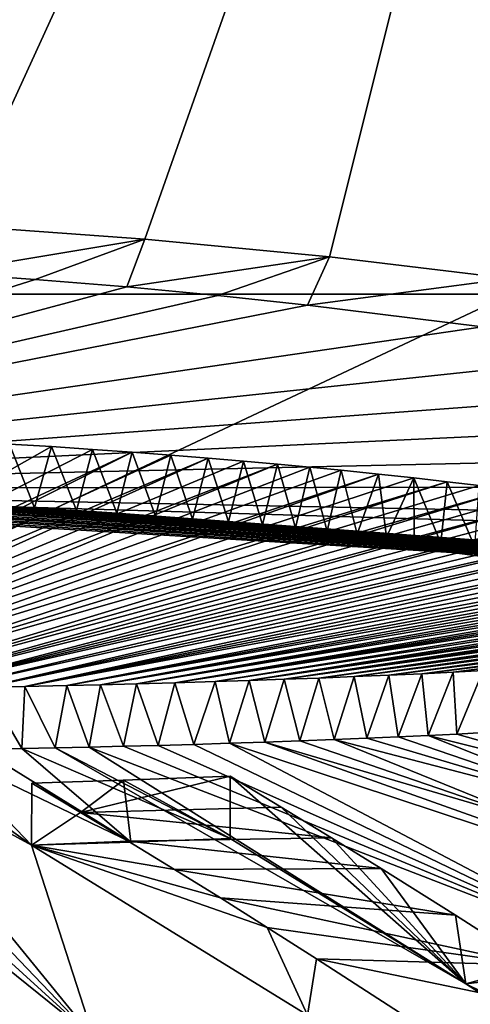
# Model space of a CAD drawing. Header units: millimetres. Extents: x -24 to 24, y 0 to 188.
# Tile 423 of 460: x 0.987 to 1.679, y 173.711 to 175.224. Entities that reach past the tile are written whole.
import ezdxf

# ---------------------------------------------------------------- set-up
doc = ezdxf.new("R2010")
doc.units = ezdxf.units.MM
doc.header["$LTSCALE"] = 58.620611
for name, color, linetype in [('169', 7, 'CONTINUOUS'), ('402', 7, 'CONTINUOUS'), ('409', 7, 'CONTINUOUS'), ('410', 7, 'CONTINUOUS'), ('414', 7, 'CONTINUOUS'), ('415', 7, 'CONTINUOUS'), ('427', 7, 'CONTINUOUS'), ('428', 7, 'CONTINUOUS'), ('430', 7, 'CONTINUOUS'), ('431', 7, 'CONTINUOUS'), ('432', 7, 'CONTINUOUS'), ('78', 7, 'CONTINUOUS'), ('80', 7, 'CONTINUOUS')]:
    doc.layers.add(name, color=color, linetype=linetype)

msp = doc.modelspace()

# ---------------------------------------------------------------- linework, layer by layer
at = {"layer": '169', "color": 7, "linetype": 'CONTINUOUS'}
for points in [[(0, 147.642, 255.5309), (2.2148, 147.6112, 255.4333), (0, 178.708, 246.0331), (0, 147.642, 255.5309)], [(0, 178.708, 246.0331), (2.2148, 147.6112, 255.4333), (2.2341, 178.675, 245.9355), (0, 178.708, 246.0331)]]:
    msp.add_3dface(points, dxfattribs=at)
at = {"layer": '402', "color": 7, "linetype": 'CONTINUOUS'}
for points in [[(0.7295, 177.7774, 235.2045), (2.1799, 177.7285, 235.0575), (0.8898, 174.9079, 226.1041), (0.7295, 177.7774, 235.2045)], [(0.8898, 174.9079, 226.1041), (2.1799, 177.7285, 235.0575), (1.1791, 174.8865, 226.0375), (0.8898, 174.9079, 226.1041)], [(1.1791, 174.8865, 226.0375), (2.1799, 177.7285, 235.0575), (1.4626, 174.8593, 225.9525), (1.1791, 174.8865, 226.0375)], [(1.4626, 174.8593, 225.9525), (2.1799, 177.7285, 235.0575), (1.7389, 174.8263, 225.8496), (1.4626, 174.8593, 225.9525)]]:
    msp.add_3dface(points, dxfattribs=at)
at = {"layer": '409', "color": 7, "linetype": 'CONTINUOUS'}
for points in [[(0.8898, 174.9079, 226.1041), (1.1791, 174.8865, 226.0375), (0.8687, 174.8351, 225.8287), (0.8898, 174.9079, 226.1041)], [(0.8687, 174.8351, 225.8287), (1.1791, 174.8865, 226.0375), (1.011, 174.8249, 225.7971), (0.8687, 174.8351, 225.8287)], [(1.011, 174.8249, 225.7971), (1.1791, 174.8865, 226.0375), (1.1519, 174.8133, 225.7607), (1.011, 174.8249, 225.7971)], [(1.1791, 174.8865, 226.0375), (1.4626, 174.8593, 225.9525), (1.1519, 174.8133, 225.7607), (1.1791, 174.8865, 226.0375)], [(1.1519, 174.8133, 225.7607), (1.4626, 174.8593, 225.9525), (1.2913, 174.8001, 225.7196), (1.1519, 174.8133, 225.7607)], [(1.2913, 174.8001, 225.7196), (1.4626, 174.8593, 225.9525), (1.4289, 174.7854, 225.6739), (1.2913, 174.8001, 225.7196)], [(1.4626, 174.8593, 225.9525), (1.7389, 174.8263, 225.8496), (1.4289, 174.7854, 225.6739), (1.4626, 174.8593, 225.9525)], [(1.4289, 174.7854, 225.6739), (1.7389, 174.8263, 225.8496), (1.6976, 174.7518, 225.569), (1.4289, 174.7854, 225.6739)]]:
    msp.add_3dface(points, dxfattribs=at)
at = {"layer": '410', "color": 7, "linetype": 'CONTINUOUS'}
for points in [[(0.8687, 174.8351, 225.8287), (1.011, 174.8249, 225.7971), (0.0003, 174.5045, 224.3822), (0.8687, 174.8351, 225.8287)], [(1.011, 174.8249, 225.7971), (1.1519, 174.8133, 225.7607), (0.0003, 174.5045, 224.3822), (1.011, 174.8249, 225.7971)], [(1.1519, 174.8133, 225.7607), (1.2913, 174.8001, 225.7196), (0.0003, 174.5045, 224.3822), (1.1519, 174.8133, 225.7607)], [(1.2913, 174.8001, 225.7196), (1.4289, 174.7854, 225.6739), (0.0003, 174.5045, 224.3822), (1.2913, 174.8001, 225.7196)], [(1.4289, 174.7854, 225.6739), (1.6976, 174.7518, 225.569), (0.0003, 174.5045, 224.3822), (1.4289, 174.7854, 225.6739)], [(1.6976, 174.7518, 225.569), (1.9568, 174.7126, 225.4466), (0.0003, 174.5045, 224.3822), (1.6976, 174.7518, 225.569)], [(1.9568, 174.7126, 225.4466), (2.2055, 174.6682, 225.3076), (0.0003, 174.5045, 224.3822), (1.9568, 174.7126, 225.4466)], [(2.2055, 174.6682, 225.3076), (2.4421, 174.6186, 225.1527), (0.0003, 174.5045, 224.3822), (2.2055, 174.6682, 225.3076)], [(2.4421, 174.6186, 225.1527), (2.6657, 174.5644, 224.9829), (0.0003, 174.5045, 224.3822), (2.4421, 174.6186, 225.1527)], [(2.6657, 174.5644, 224.9829), (2.8755, 174.5057, 224.7989), (0.0003, 174.5045, 224.3822), (2.6657, 174.5644, 224.9829)], [(2.8755, 174.5057, 224.7989), (3.0703, 174.4428, 224.6018), (0.0003, 174.5045, 224.3822), (2.8755, 174.5057, 224.7989)], [(3.0703, 174.4428, 224.6018), (3.1602, 174.4106, 224.5006), (0.0003, 174.5045, 224.3822), (3.0703, 174.4428, 224.6018)], [(0.0003, 174.5045, 224.3822), (3.1602, 174.4106, 224.5006), (3.1475, 174.3151, 224.1243), (0.0003, 174.5045, 224.3822)], [(0.0675, 174.5043, 224.3819), (0.0003, 174.5045, 224.3822), (3.1475, 174.3151, 224.1243), (0.0675, 174.5043, 224.3819)], [(0.1336, 174.5039, 224.3809), (0.0675, 174.5043, 224.3819), (3.1475, 174.3151, 224.1243), (0.1336, 174.5039, 224.3809)], [(0.1984, 174.5033, 224.3795), (0.1336, 174.5039, 224.3809), (3.1475, 174.3151, 224.1243), (0.1984, 174.5033, 224.3795)], [(0.262, 174.5024, 224.3775), (0.1984, 174.5033, 224.3795), (3.1475, 174.3151, 224.1243), (0.262, 174.5024, 224.3775)], [(0.3244, 174.5013, 224.3751), (0.262, 174.5024, 224.3775), (3.1475, 174.3151, 224.1243), (0.3244, 174.5013, 224.3751)], [(0.3857, 174.5, 224.3722), (0.3244, 174.5013, 224.3751), (3.1475, 174.3151, 224.1243), (0.3857, 174.5, 224.3722)], [(0.4578, 174.4983, 224.3682), (0.3857, 174.5, 224.3722), (3.1475, 174.3151, 224.1243), (0.4578, 174.4983, 224.3682)], [(0.528, 174.4962, 224.3636), (0.4578, 174.4983, 224.3682), (3.1475, 174.3151, 224.1243), (0.528, 174.4962, 224.3636)], [(0.5958, 174.494, 224.3585), (0.528, 174.4962, 224.3636), (3.1475, 174.3151, 224.1243), (0.5958, 174.494, 224.3585)], [(0.6612, 174.4915, 224.3529), (0.5958, 174.494, 224.3585), (3.1475, 174.3151, 224.1243), (0.6612, 174.4915, 224.3529)], [(0.7242, 174.4889, 224.347), (0.6612, 174.4915, 224.3529), (3.1475, 174.3151, 224.1243), (0.7242, 174.4889, 224.347)], [(0.785, 174.4862, 224.3408), (0.7242, 174.4889, 224.347), (3.1475, 174.3151, 224.1243), (0.785, 174.4862, 224.3408)], [(0.844, 174.4833, 224.3341), (0.785, 174.4862, 224.3408), (3.1475, 174.3151, 224.1243), (0.844, 174.4833, 224.3341)], [(0.9012, 174.4803, 224.3272), (0.844, 174.4833, 224.3341), (3.1475, 174.3151, 224.1243), (0.9012, 174.4803, 224.3272)], [(0.9565, 174.4772, 224.32), (0.9012, 174.4803, 224.3272), (3.1475, 174.3151, 224.1243), (0.9565, 174.4772, 224.32)], [(1.0099, 174.474, 224.3125), (0.9565, 174.4772, 224.32), (3.1475, 174.3151, 224.1243), (1.0099, 174.474, 224.3125)], [(1.0744, 174.4698, 224.3028), (1.0099, 174.474, 224.3125), (3.1475, 174.3151, 224.1243), (1.0744, 174.4698, 224.3028)], [(1.1363, 174.4655, 224.2927), (1.0744, 174.4698, 224.3028), (3.1475, 174.3151, 224.1243), (1.1363, 174.4655, 224.2927)], [(1.1957, 174.4612, 224.2824), (1.1363, 174.4655, 224.2927), (3.1475, 174.3151, 224.1243), (1.1957, 174.4612, 224.2824)], [(1.2527, 174.4567, 224.2719), (1.1957, 174.4612, 224.2824), (3.1475, 174.3151, 224.1243), (1.2527, 174.4567, 224.2719)], [(1.3076, 174.4522, 224.261), (1.2527, 174.4567, 224.2719), (3.087, 174.2203, 223.7509), (1.3076, 174.4522, 224.261)], [(3.087, 174.2203, 223.7509), (1.2527, 174.4567, 224.2719), (3.1475, 174.3151, 224.1243), (3.087, 174.2203, 223.7509)], [(1.3601, 174.4476, 224.25), (1.3076, 174.4522, 224.261), (3.087, 174.2203, 223.7509), (1.3601, 174.4476, 224.25)], [(1.4105, 174.443, 224.2388), (1.3601, 174.4476, 224.25), (3.087, 174.2203, 223.7509), (1.4105, 174.443, 224.2388)], [(1.459, 174.4383, 224.2274), (1.4105, 174.443, 224.2388), (3.087, 174.2203, 223.7509), (1.459, 174.4383, 224.2274)], [(1.5055, 174.4337, 224.2159), (1.459, 174.4383, 224.2274), (3.087, 174.2203, 223.7509), (1.5055, 174.4337, 224.2159)], [(1.5501, 174.429, 224.2043), (1.5055, 174.4337, 224.2159), (3.087, 174.2203, 223.7509), (1.5501, 174.429, 224.2043)], [(1.5928, 174.4243, 224.1925), (1.5501, 174.429, 224.2043), (3.087, 174.2203, 223.7509), (1.5928, 174.4243, 224.1925)], [(1.6339, 174.4196, 224.1807), (1.5928, 174.4243, 224.1925), (3.087, 174.2203, 223.7509), (1.6339, 174.4196, 224.1807)], [(1.6859, 174.4133, 224.1649), (1.6339, 174.4196, 224.1807), (3.087, 174.2203, 223.7509), (1.6859, 174.4133, 224.1649)], [(1.4172, 174.1158, 223.0441), (1.4698, 174.1178, 223.0575), (1.7888, 173.9885, 222.6628), (1.4172, 174.1158, 223.0441)], [(1.4698, 174.1178, 223.0575), (1.5202, 174.1199, 223.0713), (1.9353, 173.9969, 222.7137), (1.4698, 174.1178, 223.0575)], [(1.7888, 173.9885, 222.6628), (1.4698, 174.1178, 223.0575), (1.9353, 173.9969, 222.7137), (1.7888, 173.9885, 222.6628)], [(1.5202, 174.1199, 223.0713), (1.5683, 174.122, 223.085), (1.9353, 173.9969, 222.7137), (1.5202, 174.1199, 223.0713)], [(1.5683, 174.122, 223.085), (1.6145, 174.1242, 223.0988), (1.9353, 173.9969, 222.7137), (1.5683, 174.122, 223.085)], [(1.6145, 174.1242, 223.0988), (1.6585, 174.1264, 223.1129), (2.084, 174.0062, 222.77), (1.6145, 174.1242, 223.0988)], [(1.9353, 173.9969, 222.7137), (1.6145, 174.1242, 223.0988), (2.084, 174.0062, 222.77), (1.9353, 173.9969, 222.7137)], [(1.6585, 174.1264, 223.1129), (1.7002, 174.1287, 223.1268), (2.084, 174.0062, 222.77), (1.6585, 174.1264, 223.1129)], [(0.8031, 174.1008, 222.9338), (0.8651, 174.1018, 222.9416), (1.0056, 173.9556, 222.4635), (0.8031, 174.1008, 222.9338)], [(0.8651, 174.1018, 222.9416), (0.9276, 174.1029, 222.9502), (1.1576, 173.9605, 222.493), (0.8651, 174.1018, 222.9416)], [(1.0056, 173.9556, 222.4635), (0.8651, 174.1018, 222.9416), (1.1576, 173.9605, 222.493), (1.0056, 173.9556, 222.4635)], [(0.9276, 174.1029, 222.9502), (0.9907, 174.1041, 222.9596), (1.1576, 173.9605, 222.493), (0.9276, 174.1029, 222.9502)], [(0.9907, 174.1041, 222.9596), (1.0419, 174.1052, 222.9677), (1.3101, 173.9661, 222.5269), (0.9907, 174.1041, 222.9596)], [(1.1576, 173.9605, 222.493), (0.9907, 174.1041, 222.9596), (1.3101, 173.9661, 222.5269), (1.1576, 173.9605, 222.493)], [(1.0419, 174.1052, 222.9677), (1.0939, 174.1063, 222.9765), (1.6719, 173.7428, 221.8567), (1.0419, 174.1052, 222.9677)], [(1.3101, 173.9661, 222.5269), (1.0419, 174.1052, 222.9677), (1.6719, 173.7428, 221.8567), (1.3101, 173.9661, 222.5269)], [(1.0939, 174.1063, 222.9765), (1.1465, 174.1076, 222.9859), (1.9486, 173.7757, 221.999), (1.0939, 174.1063, 222.9765)], [(1.6719, 173.7428, 221.8567), (1.0939, 174.1063, 222.9765), (1.9486, 173.7757, 221.999), (1.6719, 173.7428, 221.8567)], [(1.1465, 174.1076, 222.9859), (1.1999, 174.109, 222.9961), (1.9486, 173.7757, 221.999), (1.1465, 174.1076, 222.9859)], [(1.1999, 174.109, 222.9961), (1.2545, 174.1105, 223.007), (1.9486, 173.7757, 221.999), (1.1999, 174.109, 222.9961)], [(1.2545, 174.1105, 223.007), (1.3095, 174.1122, 223.0188), (1.9486, 173.7757, 221.999), (1.2545, 174.1105, 223.007)], [(1.3095, 174.1122, 223.0188), (1.3635, 174.114, 223.0312), (2.1417, 173.8371, 222.225), (1.3095, 174.1122, 223.0188)], [(1.9486, 173.7757, 221.999), (1.3095, 174.1122, 223.0188), (2.1417, 173.8371, 222.225), (1.9486, 173.7757, 221.999)], [(1.3635, 174.114, 223.0312), (1.4172, 174.1158, 223.0441), (1.7888, 173.9885, 222.6628), (1.3635, 174.114, 223.0312)], [(2.1417, 173.8371, 222.225), (1.3635, 174.114, 223.0312), (1.7888, 173.9885, 222.6628), (2.1417, 173.8371, 222.225)], [(0.5571, 174.0977, 222.9089), (0.6185, 174.0984, 222.9143), (1.1011, 173.6592, 221.5396), (0.5571, 174.0977, 222.9089)], [(0.7594, 173.6336, 221.4381), (0.5571, 174.0977, 222.9089), (1.1011, 173.6592, 221.5396), (0.7594, 173.6336, 221.4381)], [(0.6185, 174.0984, 222.9143), (0.6799, 174.0991, 222.9202), (1.1011, 173.6592, 221.5396), (0.6185, 174.0984, 222.9143)], [(0.6799, 174.0991, 222.9202), (0.7415, 174.0999, 222.9267), (1.1011, 173.6592, 221.5396), (0.6799, 174.0991, 222.9202)], [(0.7415, 174.0999, 222.9267), (0.8031, 174.1008, 222.9338), (1.0056, 173.9556, 222.4635), (0.7415, 174.0999, 222.9267)], [(1.1011, 173.6592, 221.5396), (0.7415, 174.0999, 222.9267), (1.0056, 173.9556, 222.4635), (1.1011, 173.6592, 221.5396)], [(1.4292, 173.6945, 221.6787), (1.1011, 173.6592, 221.5396), (1.0056, 173.9556, 222.4635), (1.4292, 173.6945, 221.6787)], [(3.2539, 172.9669, 219.9231), (1.6719, 173.7428, 221.8567), (1.9486, 173.7757, 221.999), (3.2539, 172.9669, 219.9231)], [(3.2539, 172.9669, 219.9231), (3.0752, 172.9014, 219.713), (1.6719, 173.7428, 221.8567), (3.2539, 172.9669, 219.9231)], [(1.6719, 173.7428, 221.8567), (3.0752, 172.9014, 219.713), (1.8174, 173.6489, 221.5885), (1.6719, 173.7428, 221.8567)]]:
    msp.add_3dface(points, dxfattribs=at)
at = {"layer": '414', "color": 7, "linetype": 'CONTINUOUS'}
for points in [[(1.3888, 174.0142, 222.3507), (1.0808, 174.0061, 222.2937), (1.3101, 174.0615, 222.4968), (1.3888, 174.0142, 222.3507)], [(1.3101, 174.0615, 222.4968), (1.0808, 174.0061, 222.2937), (1.1464, 174.0555, 222.4606), (1.3101, 174.0615, 222.4968)], [(1.0808, 174.0061, 222.2937), (1.0057, 174.051, 222.4334), (1.1464, 174.0555, 222.4606), (1.0808, 174.0061, 222.2937)], [(1.4659, 173.9671, 222.2077), (1.0808, 174.0061, 222.2937), (1.3888, 174.0142, 222.3507), (1.4659, 173.9671, 222.2077)], [(1.1537, 173.962, 222.1583), (1.0808, 174.0061, 222.2937), (1.4659, 173.9671, 222.2077), (1.1537, 173.962, 222.1583)], [(1.5419, 173.9201, 222.0669), (1.1537, 173.962, 222.1583), (1.4659, 173.9671, 222.2077), (1.5419, 173.9201, 222.0669)], [(1.2248, 173.9184, 222.0266), (1.1537, 173.962, 222.1583), (1.5419, 173.9201, 222.0669), (1.2248, 173.9184, 222.0266)], [(1.6562, 173.8482, 221.8555), (1.2248, 173.9184, 222.0266), (1.5419, 173.9201, 222.0669), (1.6562, 173.8482, 221.8555)], [(1.2954, 173.8746, 221.896), (1.2248, 173.9184, 222.0266), (1.6562, 173.8482, 221.8555), (1.2954, 173.8746, 221.896)], [(1.3673, 173.8293, 221.763), (1.2954, 173.8746, 221.896), (1.7759, 173.7714, 221.6347), (1.3673, 173.8293, 221.763)], [(1.7759, 173.7714, 221.6347), (1.2954, 173.8746, 221.896), (1.6562, 173.8482, 221.8555), (1.7759, 173.7714, 221.6347)], [(1.4429, 173.7812, 221.6234), (1.3673, 173.8293, 221.763), (1.7759, 173.7714, 221.6347), (1.4429, 173.7812, 221.6234)], [(1.5701, 173.6987, 221.389), (1.4429, 173.7812, 221.6234), (1.9085, 173.6844, 221.3907), (1.5701, 173.6987, 221.389)], [(1.9085, 173.6844, 221.3907), (1.4429, 173.7812, 221.6234), (1.7759, 173.7714, 221.6347), (1.9085, 173.6844, 221.3907)]]:
    msp.add_3dface(points, dxfattribs=at)
at = {"layer": '415', "color": 7, "linetype": 'CONTINUOUS'}
for points in [[(0.9715, 174.5719, 224.2879), (1.0362, 174.5679, 224.2786), (0.3735, 174.1916, 222.8664), (0.9715, 174.5719, 224.2879)], [(1.0362, 174.5679, 224.2786), (1.0991, 174.5637, 224.2687), (0.3735, 174.1916, 222.8664), (1.0362, 174.5679, 224.2786)], [(1.0991, 174.5637, 224.2687), (1.1601, 174.5594, 224.2585), (0.3735, 174.1916, 222.8664), (1.0991, 174.5637, 224.2687)], [(0.3735, 174.1916, 222.8664), (1.1601, 174.5594, 224.2585), (0.4281, 174.192, 222.8696), (0.3735, 174.1916, 222.8664)], [(1.1601, 174.5594, 224.2585), (1.2194, 174.5549, 224.248), (0.4281, 174.192, 222.8696), (1.1601, 174.5594, 224.2585)], [(1.2194, 174.5549, 224.248), (1.2765, 174.5504, 224.2371), (0.4281, 174.192, 222.8696), (1.2194, 174.5549, 224.248)], [(0.4281, 174.192, 222.8696), (1.2765, 174.5504, 224.2371), (0.4838, 174.1925, 222.8733), (0.4281, 174.192, 222.8696)], [(1.2765, 174.5504, 224.2371), (1.3309, 174.5457, 224.226), (0.4838, 174.1925, 222.8733), (1.2765, 174.5504, 224.2371)], [(1.3309, 174.5457, 224.226), (1.3829, 174.5411, 224.2149), (0.4838, 174.1925, 222.8733), (1.3309, 174.5457, 224.226)], [(0.4838, 174.1925, 222.8733), (1.3829, 174.5411, 224.2149), (0.5411, 174.193, 222.8776), (0.4838, 174.1925, 222.8733)], [(1.3829, 174.5411, 224.2149), (1.4327, 174.5365, 224.2036), (0.5411, 174.193, 222.8776), (1.3829, 174.5411, 224.2149)], [(1.4327, 174.5365, 224.2036), (1.4807, 174.5317, 224.192), (0.5411, 174.193, 222.8776), (1.4327, 174.5365, 224.2036)], [(1.4807, 174.5317, 224.192), (1.5378, 174.5258, 224.1774), (0.5411, 174.193, 222.8776), (1.4807, 174.5317, 224.192)], [(0.5411, 174.193, 222.8776), (1.5378, 174.5258, 224.1774), (0.6007, 174.1936, 222.8826), (0.5411, 174.193, 222.8776)], [(1.5378, 174.5258, 224.1774), (1.5921, 174.5199, 224.1627), (0.6007, 174.1936, 222.8826), (1.5378, 174.5258, 224.1774)], [(1.5921, 174.5199, 224.1627), (1.6436, 174.514, 224.1477), (0.6007, 174.1936, 222.8826), (1.5921, 174.5199, 224.1627)], [(0.6007, 174.1936, 222.8826), (1.6436, 174.514, 224.1477), (0.6633, 174.1943, 222.8884), (0.6007, 174.1936, 222.8826)], [(1.6436, 174.514, 224.1477), (1.6923, 174.5081, 224.1327), (0.6633, 174.1943, 222.8884), (1.6436, 174.514, 224.1477)], [(1.6923, 174.5081, 224.1327), (1.7386, 174.5022, 224.1176), (0.6633, 174.1943, 222.8884), (1.6923, 174.5081, 224.1327)], [(0.6633, 174.1943, 222.8884), (1.7386, 174.5022, 224.1176), (0.7298, 174.1952, 222.8953), (0.6633, 174.1943, 222.8884)], [(1.7386, 174.5022, 224.1176), (1.7824, 174.4963, 224.1025), (0.7298, 174.1952, 222.8953), (1.7386, 174.5022, 224.1176)], [(1.7824, 174.4963, 224.1025), (1.8238, 174.4905, 224.0873), (0.7298, 174.1952, 222.8953), (1.7824, 174.4963, 224.1025)], [(0.7298, 174.1952, 222.8953), (1.8238, 174.4905, 224.0873), (0.7768, 174.1958, 222.9006), (0.7298, 174.1952, 222.8953)], [(1.8238, 174.4905, 224.0873), (1.8631, 174.4847, 224.0721), (0.7768, 174.1958, 222.9006), (1.8238, 174.4905, 224.0873)], [(1.8631, 174.4847, 224.0721), (1.9001, 174.4791, 224.0569), (0.7768, 174.1958, 222.9006), (1.8631, 174.4847, 224.0721)], [(0.7768, 174.1958, 222.9006), (1.9001, 174.4791, 224.0569), (0.8264, 174.1966, 222.9066), (0.7768, 174.1958, 222.9006)], [(1.9001, 174.4791, 224.0569), (1.9351, 174.4734, 224.0418), (0.8264, 174.1966, 222.9066), (1.9001, 174.4791, 224.0569)], [(1.9351, 174.4734, 224.0418), (1.9682, 174.4679, 224.0267), (0.8264, 174.1966, 222.9066), (1.9351, 174.4734, 224.0418)], [(1.9682, 174.4679, 224.0267), (1.9993, 174.4624, 224.0117), (0.8264, 174.1966, 222.9066), (1.9682, 174.4679, 224.0267)], [(0.8264, 174.1966, 222.9066), (1.9993, 174.4624, 224.0117), (0.879, 174.1975, 222.9134), (0.8264, 174.1966, 222.9066)], [(1.9993, 174.4624, 224.0117), (2.038, 174.4552, 223.9918), (0.879, 174.1975, 222.9134), (1.9993, 174.4624, 224.0117)], [(0.879, 174.1975, 222.9134), (2.038, 174.4552, 223.9918), (0.9351, 174.1985, 222.9212), (0.879, 174.1975, 222.9134)], [(2.038, 174.4552, 223.9918), (2.0735, 174.4482, 223.9721), (0.9351, 174.1985, 222.9212), (2.038, 174.4552, 223.9918)], [(2.0735, 174.4482, 223.9721), (2.1062, 174.4413, 223.9525), (0.9351, 174.1985, 222.9212), (2.0735, 174.4482, 223.9721)], [(0.9351, 174.1985, 222.9212), (2.1062, 174.4413, 223.9525), (0.9951, 174.1996, 222.9301), (0.9351, 174.1985, 222.9212)], [(2.1062, 174.4413, 223.9525), (2.1361, 174.4346, 223.9333), (0.9951, 174.1996, 222.9301), (2.1062, 174.4413, 223.9525)], [(2.1361, 174.4346, 223.9333), (2.1635, 174.4281, 223.9143), (0.9951, 174.1996, 222.9301), (2.1361, 174.4346, 223.9333)], [(2.1635, 174.4281, 223.9143), (2.1883, 174.4218, 223.8957), (0.9951, 174.1996, 222.9301), (2.1635, 174.4281, 223.9143)], [(0.9951, 174.1996, 222.9301), (2.1883, 174.4218, 223.8957), (1.0597, 174.201, 222.9406), (0.9951, 174.1996, 222.9301)], [(2.1883, 174.4218, 223.8957), (2.2108, 174.4157, 223.8773), (1.0597, 174.201, 222.9406), (2.1883, 174.4218, 223.8957)], [(2.2108, 174.4157, 223.8773), (2.2311, 174.4098, 223.8594), (1.0597, 174.201, 222.9406), (2.2108, 174.4157, 223.8773)], [(1.0597, 174.201, 222.9406), (2.2311, 174.4098, 223.8594), (1.1114, 174.2022, 222.9494), (1.0597, 174.201, 222.9406)], [(2.2311, 174.4098, 223.8594), (2.2493, 174.4041, 223.8418), (1.1114, 174.2022, 222.9494), (2.2311, 174.4098, 223.8594)], [(2.2493, 174.4041, 223.8418), (2.2655, 174.3986, 223.8248), (1.1114, 174.2022, 222.9494), (2.2493, 174.4041, 223.8418)], [(1.1114, 174.2022, 222.9494), (2.2655, 174.3986, 223.8248), (1.1665, 174.2036, 222.9596), (1.1114, 174.2022, 222.9494)], [(2.2655, 174.3986, 223.8248), (2.28, 174.3933, 223.8081), (1.1665, 174.2036, 222.9596), (2.2655, 174.3986, 223.8248)], [(2.28, 174.3933, 223.8081), (2.2927, 174.3883, 223.792), (1.1665, 174.2036, 222.9596), (2.28, 174.3933, 223.8081)], [(1.1665, 174.2036, 222.9596), (2.2927, 174.3883, 223.792), (1.2254, 174.2051, 222.971), (1.1665, 174.2036, 222.9596)], [(2.2927, 174.3883, 223.792), (2.3039, 174.3834, 223.7763), (1.2254, 174.2051, 222.971), (2.2927, 174.3883, 223.792)], [(2.3039, 174.3834, 223.7763), (2.3137, 174.3787, 223.761), (1.2254, 174.2051, 222.971), (2.3039, 174.3834, 223.7763)], [(2.3137, 174.3787, 223.761), (2.3223, 174.3742, 223.7461), (1.2254, 174.2051, 222.971), (2.3137, 174.3787, 223.761)], [(1.2254, 174.2051, 222.971), (2.3223, 174.3742, 223.7461), (1.2872, 174.207, 222.9839), (1.2254, 174.2051, 222.971)], [(2.3223, 174.3742, 223.7461), (2.3329, 174.3677, 223.7243), (1.2872, 174.207, 222.9839), (2.3223, 174.3742, 223.7461)], [(1.2872, 174.207, 222.9839), (2.3329, 174.3677, 223.7243), (1.3393, 174.2086, 222.9956), (1.2872, 174.207, 222.9839)], [(2.3329, 174.3677, 223.7243), (2.3413, 174.3615, 223.7032), (1.3393, 174.2086, 222.9956), (2.3329, 174.3677, 223.7243)], [(2.3413, 174.3615, 223.7032), (2.3475, 174.3555, 223.6825), (1.3393, 174.2086, 222.9956), (2.3413, 174.3615, 223.7032)], [(1.3393, 174.2086, 222.9956), (2.3475, 174.3555, 223.6825), (1.393, 174.2105, 223.0082), (1.3393, 174.2086, 222.9956)], [(2.3475, 174.3555, 223.6825), (2.3519, 174.3497, 223.6621), (1.393, 174.2105, 223.0082), (2.3475, 174.3555, 223.6825)], [(2.3519, 174.3497, 223.6621), (2.3545, 174.344, 223.642), (1.393, 174.2105, 223.0082), (2.3519, 174.3497, 223.6621)], [(1.393, 174.2105, 223.0082), (2.3545, 174.344, 223.642), (1.4465, 174.2124, 223.0214), (1.393, 174.2105, 223.0082)], [(2.3545, 174.344, 223.642), (2.3553, 174.3385, 223.622), (1.4465, 174.2124, 223.0214), (2.3545, 174.344, 223.642)], [(1.4465, 174.2124, 223.0214), (2.3553, 174.3385, 223.622), (2.3548, 174.3342, 223.6062), (1.4465, 174.2124, 223.0214)], [(1.5005, 174.2146, 223.0358), (1.4465, 174.2124, 223.0214), (2.3548, 174.3342, 223.6062), (1.5005, 174.2146, 223.0358)], [(2.3532, 174.3299, 223.5902), (1.5005, 174.2146, 223.0358), (2.3548, 174.3342, 223.6062), (2.3532, 174.3299, 223.5902)], [(2.3505, 174.3257, 223.5742), (1.5005, 174.2146, 223.0358), (2.3532, 174.3299, 223.5902), (2.3505, 174.3257, 223.5742)], [(1.5538, 174.2169, 223.0507), (1.5005, 174.2146, 223.0358), (2.3505, 174.3257, 223.5742), (1.5538, 174.2169, 223.0507)], [(2.3467, 174.3214, 223.5579), (1.5538, 174.2169, 223.0507), (2.3505, 174.3257, 223.5742), (2.3467, 174.3214, 223.5579)], [(2.3416, 174.3172, 223.5414), (1.5538, 174.2169, 223.0507), (2.3467, 174.3214, 223.5579), (2.3416, 174.3172, 223.5414)], [(1.6044, 174.2191, 223.0656), (1.5538, 174.2169, 223.0507), (2.3416, 174.3172, 223.5414), (1.6044, 174.2191, 223.0656)], [(2.3353, 174.3129, 223.5246), (1.6044, 174.2191, 223.0656), (2.3416, 174.3172, 223.5414), (2.3353, 174.3129, 223.5246)], [(2.3275, 174.3086, 223.5073), (1.6044, 174.2191, 223.0656), (2.3353, 174.3129, 223.5246), (2.3275, 174.3086, 223.5073)], [(1.6527, 174.2216, 223.0809), (1.6044, 174.2191, 223.0656), (2.3275, 174.3086, 223.5073), (1.6527, 174.2216, 223.0809)], [(2.3183, 174.3042, 223.4896), (1.6527, 174.2216, 223.0809), (2.3275, 174.3086, 223.5073), (2.3183, 174.3042, 223.4896)], [(1.6989, 174.2241, 223.0962), (1.6527, 174.2216, 223.0809), (2.3183, 174.3042, 223.4896), (1.6989, 174.2241, 223.0962)]]:
    msp.add_3dface(points, dxfattribs=at)
at = {"layer": '427', "color": 7, "linetype": 'CONTINUOUS'}
for points in [[(1.3101, 173.9661, 222.5269), (1.3101, 174.0615, 222.4968), (1.1464, 174.0555, 222.4606), (1.3101, 173.9661, 222.5269)], [(1.0056, 173.9556, 222.4635), (1.1576, 173.9605, 222.493), (1.0057, 174.051, 222.4334), (1.0056, 173.9556, 222.4635)], [(1.0057, 174.051, 222.4334), (1.1576, 173.9605, 222.493), (1.1464, 174.0555, 222.4606), (1.0057, 174.051, 222.4334)], [(1.1576, 173.9605, 222.493), (1.3101, 173.9661, 222.5269), (1.1464, 174.0555, 222.4606), (1.1576, 173.9605, 222.493)]]:
    msp.add_3dface(points, dxfattribs=at)
at = {"layer": '428', "color": 7, "linetype": 'CONTINUOUS'}
for points in [[(1.0056, 173.9556, 222.4635), (1.0057, 174.051, 222.4334), (1.0808, 174.0061, 222.2937), (1.0056, 173.9556, 222.4635)], [(1.0056, 173.9556, 222.4635), (1.0808, 174.0061, 222.2937), (1.1537, 173.962, 222.1583), (1.0056, 173.9556, 222.4635)], [(1.0056, 173.9556, 222.4635), (1.1537, 173.962, 222.1583), (1.2248, 173.9184, 222.0266), (1.0056, 173.9556, 222.4635)], [(1.4292, 173.6945, 221.6787), (1.0056, 173.9556, 222.4635), (1.3673, 173.8293, 221.763), (1.4292, 173.6945, 221.6787)], [(1.0056, 173.9556, 222.4635), (1.2248, 173.9184, 222.0266), (1.2954, 173.8746, 221.896), (1.0056, 173.9556, 222.4635)], [(1.0056, 173.9556, 222.4635), (1.2954, 173.8746, 221.896), (1.3673, 173.8293, 221.763), (1.0056, 173.9556, 222.4635)], [(1.4292, 173.6945, 221.6787), (1.3673, 173.8293, 221.763), (1.4429, 173.7812, 221.6234), (1.4292, 173.6945, 221.6787)], [(1.4292, 173.6945, 221.6787), (1.4429, 173.7812, 221.6234), (1.5701, 173.6987, 221.389), (1.4292, 173.6945, 221.6787)]]:
    msp.add_3dface(points, dxfattribs=at)
at = {"layer": '430', "color": 7, "linetype": 'CONTINUOUS'}
for points in [[(1.3101, 173.9661, 222.5269), (1.6719, 173.7428, 221.8567), (1.3101, 174.0615, 222.4968), (1.3101, 173.9661, 222.5269)], [(1.6719, 173.7428, 221.8567), (1.3888, 174.0142, 222.3507), (1.3101, 174.0615, 222.4968), (1.6719, 173.7428, 221.8567)], [(1.6719, 173.7428, 221.8567), (1.4659, 173.9671, 222.2077), (1.3888, 174.0142, 222.3507), (1.6719, 173.7428, 221.8567)], [(1.6719, 173.7428, 221.8567), (1.5419, 173.9201, 222.0669), (1.4659, 173.9671, 222.2077), (1.6719, 173.7428, 221.8567)], [(1.6719, 173.7428, 221.8567), (1.6562, 173.8482, 221.8555), (1.5419, 173.9201, 222.0669), (1.6719, 173.7428, 221.8567)], [(1.6719, 173.7428, 221.8567), (1.7759, 173.7714, 221.6347), (1.6562, 173.8482, 221.8555), (1.6719, 173.7428, 221.8567)], [(1.6719, 173.7428, 221.8567), (1.8174, 173.6489, 221.5885), (1.7759, 173.7714, 221.6347), (1.6719, 173.7428, 221.8567)]]:
    msp.add_3dface(points, dxfattribs=at)
at = {"layer": '431', "color": 7, "linetype": 'CONTINUOUS'}
for points in [[(1.6585, 174.1264, 223.1129), (1.6527, 174.2216, 223.0809), (1.6989, 174.2241, 223.0962), (1.6585, 174.1264, 223.1129)], [(1.7002, 174.1287, 223.1268), (1.6585, 174.1264, 223.1129), (1.6989, 174.2241, 223.0962), (1.7002, 174.1287, 223.1268)], [(1.3095, 174.1122, 223.0188), (1.2872, 174.207, 222.9839), (1.3393, 174.2086, 222.9956), (1.3095, 174.1122, 223.0188)], [(1.3635, 174.114, 223.0312), (1.3095, 174.1122, 223.0188), (1.3393, 174.2086, 222.9956), (1.3635, 174.114, 223.0312)], [(1.3635, 174.114, 223.0312), (1.3393, 174.2086, 222.9956), (1.393, 174.2105, 223.0082), (1.3635, 174.114, 223.0312)], [(1.4172, 174.1158, 223.0441), (1.3635, 174.114, 223.0312), (1.393, 174.2105, 223.0082), (1.4172, 174.1158, 223.0441)], [(1.4172, 174.1158, 223.0441), (1.393, 174.2105, 223.0082), (1.4465, 174.2124, 223.0214), (1.4172, 174.1158, 223.0441)], [(1.4698, 174.1178, 223.0575), (1.4172, 174.1158, 223.0441), (1.4465, 174.2124, 223.0214), (1.4698, 174.1178, 223.0575)], [(1.4698, 174.1178, 223.0575), (1.4465, 174.2124, 223.0214), (1.5005, 174.2146, 223.0358), (1.4698, 174.1178, 223.0575)], [(1.5202, 174.1199, 223.0713), (1.4698, 174.1178, 223.0575), (1.5005, 174.2146, 223.0358), (1.5202, 174.1199, 223.0713)], [(1.5202, 174.1199, 223.0713), (1.5005, 174.2146, 223.0358), (1.5538, 174.2169, 223.0507), (1.5202, 174.1199, 223.0713)], [(1.5683, 174.122, 223.085), (1.5202, 174.1199, 223.0713), (1.5538, 174.2169, 223.0507), (1.5683, 174.122, 223.085)], [(1.5683, 174.122, 223.085), (1.5538, 174.2169, 223.0507), (1.6044, 174.2191, 223.0656), (1.5683, 174.122, 223.085)], [(1.6145, 174.1242, 223.0988), (1.5683, 174.122, 223.085), (1.6044, 174.2191, 223.0656), (1.6145, 174.1242, 223.0988)], [(1.6145, 174.1242, 223.0988), (1.6044, 174.2191, 223.0656), (1.6527, 174.2216, 223.0809), (1.6145, 174.1242, 223.0988)], [(1.6585, 174.1264, 223.1129), (1.6145, 174.1242, 223.0988), (1.6527, 174.2216, 223.0809), (1.6585, 174.1264, 223.1129)], [(0.9907, 174.1041, 222.9596), (0.9276, 174.1029, 222.9502), (0.9351, 174.1985, 222.9212), (0.9907, 174.1041, 222.9596)], [(0.9907, 174.1041, 222.9596), (0.9351, 174.1985, 222.9212), (0.9951, 174.1996, 222.9301), (0.9907, 174.1041, 222.9596)], [(1.0419, 174.1052, 222.9677), (0.9907, 174.1041, 222.9596), (0.9951, 174.1996, 222.9301), (1.0419, 174.1052, 222.9677)], [(1.0419, 174.1052, 222.9677), (0.9951, 174.1996, 222.9301), (1.0597, 174.201, 222.9406), (1.0419, 174.1052, 222.9677)], [(1.0939, 174.1063, 222.9765), (1.0419, 174.1052, 222.9677), (1.0597, 174.201, 222.9406), (1.0939, 174.1063, 222.9765)], [(1.0939, 174.1063, 222.9765), (1.0597, 174.201, 222.9406), (1.1114, 174.2022, 222.9494), (1.0939, 174.1063, 222.9765)], [(1.1465, 174.1076, 222.9859), (1.0939, 174.1063, 222.9765), (1.1114, 174.2022, 222.9494), (1.1465, 174.1076, 222.9859)], [(1.1465, 174.1076, 222.9859), (1.1114, 174.2022, 222.9494), (1.1665, 174.2036, 222.9596), (1.1465, 174.1076, 222.9859)], [(1.1999, 174.109, 222.9961), (1.1465, 174.1076, 222.9859), (1.1665, 174.2036, 222.9596), (1.1999, 174.109, 222.9961)], [(1.1999, 174.109, 222.9961), (1.1665, 174.2036, 222.9596), (1.2254, 174.2051, 222.971), (1.1999, 174.109, 222.9961)], [(1.2545, 174.1105, 223.007), (1.1999, 174.109, 222.9961), (1.2254, 174.2051, 222.971), (1.2545, 174.1105, 223.007)], [(1.2545, 174.1105, 223.007), (1.2254, 174.2051, 222.971), (1.2872, 174.207, 222.9839), (1.2545, 174.1105, 223.007)], [(1.3095, 174.1122, 223.0188), (1.2545, 174.1105, 223.007), (1.2872, 174.207, 222.9839), (1.3095, 174.1122, 223.0188)]]:
    msp.add_3dface(points, dxfattribs=at)
at = {"layer": '432', "color": 7, "linetype": 'CONTINUOUS'}
for points in [[(0.9565, 174.4772, 224.32), (1.0099, 174.474, 224.3125), (0.9715, 174.5719, 224.2879), (0.9565, 174.4772, 224.32)], [(1.0099, 174.474, 224.3125), (1.0362, 174.5679, 224.2786), (0.9715, 174.5719, 224.2879), (1.0099, 174.474, 224.3125)], [(1.0099, 174.474, 224.3125), (1.0744, 174.4698, 224.3028), (1.0362, 174.5679, 224.2786), (1.0099, 174.474, 224.3125)], [(1.0744, 174.4698, 224.3028), (1.0991, 174.5637, 224.2687), (1.0362, 174.5679, 224.2786), (1.0744, 174.4698, 224.3028)], [(1.0744, 174.4698, 224.3028), (1.1363, 174.4655, 224.2927), (1.0991, 174.5637, 224.2687), (1.0744, 174.4698, 224.3028)], [(1.1363, 174.4655, 224.2927), (1.1601, 174.5594, 224.2585), (1.0991, 174.5637, 224.2687), (1.1363, 174.4655, 224.2927)], [(1.1363, 174.4655, 224.2927), (1.1957, 174.4612, 224.2824), (1.1601, 174.5594, 224.2585), (1.1363, 174.4655, 224.2927)], [(1.1957, 174.4612, 224.2824), (1.2194, 174.5549, 224.248), (1.1601, 174.5594, 224.2585), (1.1957, 174.4612, 224.2824)], [(1.1957, 174.4612, 224.2824), (1.2527, 174.4567, 224.2719), (1.2194, 174.5549, 224.248), (1.1957, 174.4612, 224.2824)], [(1.2527, 174.4567, 224.2719), (1.2765, 174.5504, 224.2371), (1.2194, 174.5549, 224.248), (1.2527, 174.4567, 224.2719)], [(1.2527, 174.4567, 224.2719), (1.3076, 174.4522, 224.261), (1.2765, 174.5504, 224.2371), (1.2527, 174.4567, 224.2719)], [(1.3076, 174.4522, 224.261), (1.3309, 174.5457, 224.226), (1.2765, 174.5504, 224.2371), (1.3076, 174.4522, 224.261)], [(1.3076, 174.4522, 224.261), (1.3601, 174.4476, 224.25), (1.3309, 174.5457, 224.226), (1.3076, 174.4522, 224.261)], [(1.3601, 174.4476, 224.25), (1.3829, 174.5411, 224.2149), (1.3309, 174.5457, 224.226), (1.3601, 174.4476, 224.25)], [(1.3601, 174.4476, 224.25), (1.4105, 174.443, 224.2388), (1.3829, 174.5411, 224.2149), (1.3601, 174.4476, 224.25)], [(1.4105, 174.443, 224.2388), (1.4327, 174.5365, 224.2036), (1.3829, 174.5411, 224.2149), (1.4105, 174.443, 224.2388)], [(1.4105, 174.443, 224.2388), (1.459, 174.4383, 224.2274), (1.4327, 174.5365, 224.2036), (1.4105, 174.443, 224.2388)], [(1.459, 174.4383, 224.2274), (1.4807, 174.5317, 224.192), (1.4327, 174.5365, 224.2036), (1.459, 174.4383, 224.2274)], [(1.459, 174.4383, 224.2274), (1.5055, 174.4337, 224.2159), (1.4807, 174.5317, 224.192), (1.459, 174.4383, 224.2274)], [(1.5055, 174.4337, 224.2159), (1.5378, 174.5258, 224.1774), (1.4807, 174.5317, 224.192), (1.5055, 174.4337, 224.2159)], [(1.5055, 174.4337, 224.2159), (1.5501, 174.429, 224.2043), (1.5378, 174.5258, 224.1774), (1.5055, 174.4337, 224.2159)], [(1.5501, 174.429, 224.2043), (1.5921, 174.5199, 224.1627), (1.5378, 174.5258, 224.1774), (1.5501, 174.429, 224.2043)], [(1.5501, 174.429, 224.2043), (1.5928, 174.4243, 224.1925), (1.5921, 174.5199, 224.1627), (1.5501, 174.429, 224.2043)], [(1.5928, 174.4243, 224.1925), (1.6339, 174.4196, 224.1807), (1.5921, 174.5199, 224.1627), (1.5928, 174.4243, 224.1925)], [(1.6339, 174.4196, 224.1807), (1.6436, 174.514, 224.1477), (1.5921, 174.5199, 224.1627), (1.6339, 174.4196, 224.1807)], [(1.6339, 174.4196, 224.1807), (1.6859, 174.4133, 224.1649), (1.6436, 174.514, 224.1477), (1.6339, 174.4196, 224.1807)], [(1.6859, 174.4133, 224.1649), (1.6923, 174.5081, 224.1327), (1.6436, 174.514, 224.1477), (1.6859, 174.4133, 224.1649)]]:
    msp.add_3dface(points, dxfattribs=at)
at = {"layer": '78', "color": 7, "linetype": 'CONTINUOUS'}
for points in [[(-1.7724, 176.4273, 77.2954), (-1.7235, 174.802, 67.5116), (1.7902, 176.4276, 77.2952), (-1.7724, 176.4273, 77.2954)], [(1.7902, 176.4276, 77.2952), (-1.7235, 174.802, 67.5116), (1.7408, 174.8023, 67.5112), (1.7902, 176.4276, 77.2952)], [(-1.7235, 174.802, 67.5116), (-1.6736, 173.1953, 57.725), (1.7408, 174.8023, 67.5112), (-1.7235, 174.802, 67.5116)], [(1.7408, 174.8023, 67.5112), (-1.6736, 173.1953, 57.725), (1.6904, 173.1957, 57.7246), (1.7408, 174.8023, 67.5112)]]:
    msp.add_3dface(points, dxfattribs=at)
at = {"layer": '80', "color": 7, "linetype": 'CONTINUOUS'}
for points in [[(3.4724, 171.9218, -0.9187), (0, 171.8497, -0.9092), (2.7198, 187.3816, 116.7253), (3.4724, 171.9218, -0.9187)], [(2.7198, 187.3816, 116.7253), (0, 171.8497, -0.9092), (0, 187.3366, 116.7261), (2.7198, 187.3816, 116.7253)]]:
    msp.add_3dface(points, dxfattribs=at)

doc.saveas('drawing.dxf')
